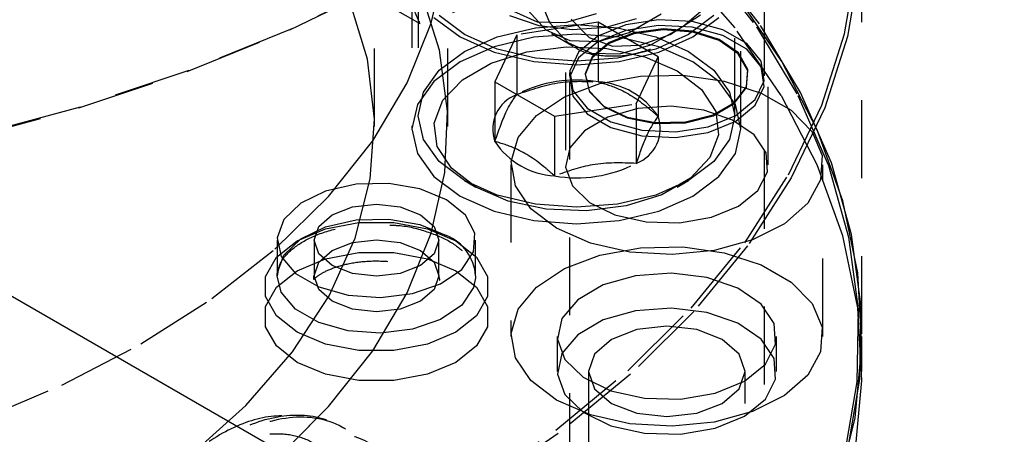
# Model space of a CAD drawing. Header units: inches. Extents: x 1907 to 2452, y -210 to -54.
# Tile 336 of 656: x 1993.283 to 1994.545, y -192.896 to -192.364. Entities that reach past the tile are written whole.
import ezdxf

# ---------------------------------------------------------------- set-up
doc = ezdxf.new("R2010")
doc.units = ezdxf.units.IN
doc.header["$LTSCALE"] = 0.5
doc.header["$MEASUREMENT"] = 0
doc.linetypes.add('HIDDEN', pattern=[0.225, 0.15, -0.075])
doc.layers.add('SID-M-H', color=4, linetype='HIDDEN')
doc.layers.add('SID-M-S', color=105, linetype='Continuous')

msp = doc.modelspace()

# ---------------------------------------------------------------- linework, layer by layer
at = {"layer": 'SID-M-H'}
for p, q in [((1993.73745, -192.5009), (1993.73745, -191.2516)), ((1993.83145, -192.5009), (1993.83145, -191.87508)), ((1993.98245, -192.23144), (1993.98245, -192.54989)), ((1993.98745, -192.23144), (1993.98745, -192.4359)), ((1994.23745, -192.4359), (1994.23745, -192.23144)), ((1994.24245, -192.54989), (1994.24245, -192.23144)), ((1994.36245, -192.76717), (1994.36245, -192.23463)), ((1994.23108, -192.36914), (1994.16535, -192.28408)), ((1993.81037, -192.36832), (1993.82757, -192.29036)), ((1994.1998, -192.3743), (1994.1278, -192.29096)), ((1994.16186, -192.28828), (1994.22744, -192.37316)), ((1994.34027, -192.38203), (1994.35584, -192.28952)), ((1994.35974, -192.29283), (1994.34414, -192.38553)), ((1993.796, -192.36929), (1993.69234, -192.30944)), ((1993.78556, -192.29989), (1993.78556, -192.50402)), ((1993.79337, -192.29989), (1993.79337, -192.48736)), ((1994.19962, -192.48736), (1994.19962, -192.29989)), ((1994.20744, -192.50402), (1994.20744, -192.29989)), ((1993.62916, -192.37682), (1993.75237, -192.31699)), ((1993.75501, -192.31547), (1993.63154, -192.37542)), ((1993.82068, -192.40288), (1993.79666, -192.32552)), ((1993.94746, -192.33174), (1993.96197, -192.36756)), ((1994.25913, -192.416), (1994.1998, -192.32939)), ((1993.72849, -192.41466), (1993.70558, -192.33899)), ((1994.13281, -192.37248), (1994.17256, -192.33822)), ((1993.81382, -192.36077), (1993.84734, -192.38599)), ((1993.85287, -192.3828), (1993.82059, -192.35852)), ((1993.91066, -192.35839), (1993.94822, -192.37131)), ((1993.91563, -192.35286), (1993.94628, -192.36652)), ((1993.93414, -192.35149), (1993.95739, -192.37697)), ((1993.98253, -192.36757), (1994.02227, -192.35593)), ((1994.06403, -192.38004), (1994.10497, -192.35641)), ((1994.11647, -192.38298), (1994.15547, -192.35763)), ((1994.17241, -192.35852), (1994.14013, -192.3828)), ((1994.14565, -192.38599), (1994.17918, -192.36077)), ((1993.77959, -192.44488), (1993.81037, -192.36832)), ((1993.89494, -192.38581), (1993.94393, -192.37409)), ((1994.02452, -192.36711), (1993.91995, -192.38328)), ((1993.94393, -192.37409), (1993.9965, -192.3701)), ((1993.94628, -192.36652), (1993.98253, -192.36757)), ((1993.94822, -192.37131), (1993.99101, -192.37649)), ((1993.96197, -192.36756), (1993.98523, -192.39304)), ((1993.98965, -192.36325), (1994.01262, -192.3865)), ((1993.99101, -192.37649), (1994.03439, -192.37337)), ((1993.9965, -192.3701), (1994.04907, -192.37409)), ((1994.05962, -192.3705), (1994.02406, -192.38488)), ((1994.02452, -192.36711), (1994.02452, -192.44366)), ((1994.10106, -192.4113), (1994.02452, -192.36711)), ((1994.03439, -192.37337), (1994.07367, -192.36229)), ((1994.04907, -192.37409), (1994.09806, -192.38581)), ((1994.10155, -192.36401), (1994.05962, -192.3705)), ((1994.10155, -192.3713), (1994.05962, -192.37778)), ((1994.09187, -192.39611), (1994.13281, -192.37248)), ((1994.1448, -192.3662), (1994.10155, -192.36401)), ((1994.1448, -192.37348), (1994.10155, -192.3713)), ((1994.18415, -192.37679), (1994.1448, -192.3662)), ((1994.18415, -192.38407), (1994.1448, -192.37348)), ((1994.25913, -192.46091), (1994.1998, -192.3743)), ((1994.22744, -192.37316), (1994.28015, -192.46098)), ((1994.28389, -192.45714), (1994.23108, -192.36914)), ((1993.4975, -192.43031), (1993.62916, -192.37682)), ((1993.63154, -192.37542), (1993.49961, -192.42902)), ((1993.84734, -192.38599), (1993.89103, -192.40534)), ((1993.89494, -192.40144), (1993.85287, -192.3828)), ((1993.85287, -192.40444), (1993.89494, -192.38581)), ((1993.9419, -192.3864), (1993.89103, -192.39856)), ((1993.91995, -192.38328), (1993.89193, -192.44365)), ((1993.91995, -192.38328), (1993.91995, -192.45983)), ((1993.9965, -192.38225), (1993.9419, -192.3864)), ((1993.95739, -192.37697), (1993.98803, -192.39063)), ((1993.96443, -192.38154), (1993.99227, -192.39761)), ((1994.05109, -192.3864), (1993.9965, -192.38225)), ((1994.02406, -192.38488), (1993.99916, -192.4054)), ((1994.01262, -192.3865), (1994.04273, -192.39788)), ((1994.05962, -192.37778), (1994.02406, -192.39216)), ((1994.02428, -192.39167), (1994.06403, -192.38004)), ((1994.07005, -192.38047), (1994.03823, -192.39305)), ((1994.07016, -192.38186), (1994.03842, -192.39441)), ((1994.10197, -192.39856), (1994.05109, -192.3864)), ((1994.1076, -192.37537), (1994.07005, -192.38047)), ((1994.10761, -192.37677), (1994.07016, -192.38186)), ((1994.07808, -192.39668), (1994.11647, -192.38298)), ((1994.14013, -192.3828), (1994.09806, -192.40144)), ((1994.09806, -192.38581), (1994.14013, -192.40444)), ((1994.10197, -192.40534), (1994.14565, -192.38599)), ((1994.14581, -192.37845), (1994.1076, -192.37537)), ((1994.14572, -192.37984), (1994.10761, -192.37677)), ((1994.17933, -192.39065), (1994.14572, -192.37984)), ((1994.17951, -192.38928), (1994.14581, -192.37845)), ((1994.21484, -192.39451), (1994.18415, -192.37679)), ((1994.21484, -192.40179), (1994.18415, -192.38407)), ((1994.31099, -192.47342), (1994.34027, -192.38203)), ((1994.34414, -192.38553), (1994.3148, -192.47712)), ((1993.89103, -192.39856), (1993.84734, -192.41792)), ((1993.93265, -192.40519), (1993.98346, -192.39881)), ((1993.98346, -192.39881), (1994.03534, -192.40095)), ((1993.98523, -192.39304), (1994.01587, -192.4067)), ((1993.98803, -192.39063), (1994.02428, -192.39167)), ((1994.02406, -192.39216), (1993.99916, -192.41269)), ((1994.03823, -192.39305), (1994.01643, -192.41142)), ((1994.03842, -192.39441), (1994.01667, -192.41273)), ((1994.04273, -192.39788), (1994.07808, -192.39668)), ((1994.05212, -192.40774), (1994.09187, -192.39611)), ((1994.14565, -192.41792), (1994.10197, -192.39856)), ((1994.20391, -192.40774), (1994.17933, -192.39065)), ((1994.20415, -192.40641), (1994.17951, -192.38928)), ((1994.23319, -192.41722), (1994.21484, -192.39451)), ((1993.82059, -192.42873), (1993.85287, -192.40444)), ((1993.83102, -192.48125), (1993.82068, -192.40288)), ((1993.887, -192.41958), (1993.93265, -192.40519)), ((1993.89103, -192.40534), (1993.9419, -192.41751)), ((1993.94393, -192.41315), (1993.89494, -192.40144)), ((1993.99916, -192.4054), (1993.98792, -192.42961)), ((1994.01643, -192.41142), (1994.0076, -192.4331)), ((1994.01587, -192.4067), (1994.05212, -192.40774)), ((1994.03534, -192.40095), (1994.08406, -192.41144)), ((1994.09806, -192.40144), (1994.04907, -192.41315)), ((1994.05109, -192.41751), (1994.10197, -192.40534)), ((1994.07304, -192.47166), (1994.10106, -192.4113)), ((1994.08406, -192.41144), (1994.1257, -192.42944)), ((1994.10106, -192.4113), (1994.10106, -192.48785)), ((1994.14013, -192.40444), (1994.17241, -192.42873)), ((1994.21614, -192.4288), (1994.20391, -192.40774)), ((1994.21641, -192.42753), (1994.20415, -192.40641)), ((1994.23319, -192.42451), (1994.21484, -192.40179)), ((1993.73734, -192.4913), (1993.72849, -192.41466)), ((1993.84734, -192.41792), (1993.81382, -192.44314)), ((1993.85023, -192.44081), (1993.887, -192.41958)), ((1993.9419, -192.41751), (1993.9965, -192.42166)), ((1993.9965, -192.41715), (1993.94393, -192.41315)), ((1993.99916, -192.41269), (1993.98792, -192.43689)), ((1994.04907, -192.41315), (1993.9965, -192.41715)), ((1993.9965, -192.42166), (1994.05109, -192.41751)), ((1994.01667, -192.41273), (1994.00786, -192.43436)), ((1994.17918, -192.44314), (1994.14565, -192.41792)), ((1994.23697, -192.44219), (1994.23319, -192.41722)), ((1994.23697, -192.44947), (1994.23319, -192.42451)), ((1994.30533, -192.50524), (1994.25913, -192.416)), ((1993.35836, -192.47707), (1993.4975, -192.43031)), ((1993.49961, -192.42902), (1993.36018, -192.47588)), ((1993.80029, -192.45701), (1993.82059, -192.42873)), ((1993.98792, -192.42961), (1993.99171, -192.45458)), ((1993.98792, -192.43689), (1993.99171, -192.46186)), ((1994.0076, -192.4331), (1994.01292, -192.45516)), ((1994.00786, -192.43436), (1994.01318, -192.45636)), ((1994.02655, -192.44563), (1994.07847, -192.43612)), ((1994.07847, -192.43612), (1994.1329, -192.43504)), ((1994.1257, -192.42944), (1994.15686, -192.45347)), ((1994.1329, -192.43504), (1994.18582, -192.44249)), ((1994.17241, -192.42873), (1994.1927, -192.45701)), ((1994.21436, -192.45099), (1994.21614, -192.4288)), ((1994.21463, -192.44977), (1994.21641, -192.42753)), ((1993.73556, -192.51925), (1993.77959, -192.44488)), ((1993.81382, -192.44314), (1993.79275, -192.47251)), ((1993.8253, -192.46716), (1993.85023, -192.44081)), ((1993.89193, -192.44365), (1993.96848, -192.48784)), ((1993.89193, -192.44365), (1993.89193, -192.5202)), ((1993.98101, -192.46287), (1994.02655, -192.44563)), ((1993.98745, -192.44318), (1993.98745, -193.07421)), ((1994.20025, -192.47251), (1994.17918, -192.44314)), ((1994.18582, -192.44249), (1994.2333, -192.4579)), ((1994.19905, -192.47015), (1994.21463, -192.44977)), ((1994.22574, -192.4664), (1994.23697, -192.44219)), ((1994.22574, -192.47368), (1994.23697, -192.44947)), ((1994.23745, -193.23211), (1994.23745, -192.44318)), ((1993.79337, -192.48736), (1993.80029, -192.45701)), ((1993.94521, -192.48657), (1993.98101, -192.46287)), ((1993.99171, -192.45458), (1994.01006, -192.47729)), ((1993.99171, -192.46186), (1994.01006, -192.48457)), ((1994.01292, -192.45516), (1994.0317, -192.47461)), ((1994.01318, -192.45636), (1994.0319, -192.47576)), ((1994.15686, -192.45347), (1994.17504, -192.4816)), ((1994.1927, -192.45701), (1994.19962, -192.48736)), ((1994.19882, -192.4713), (1994.21436, -192.45099)), ((1994.2333, -192.4579), (1994.27181, -192.48013)), ((1994.30533, -192.55015), (1994.25913, -192.46091)), ((1994.28015, -192.46098), (1994.31959, -192.55109)), ((1994.32341, -192.54744), (1994.28389, -192.45714)), ((1993.79275, -192.47251), (1993.78556, -192.50402)), ((1993.81425, -192.4965), (1993.8253, -192.46716)), ((1993.96848, -192.48784), (1994.07304, -192.47166)), ((1994.0317, -192.47461), (1994.06137, -192.48884)), ((1994.0319, -192.47576), (1994.0615, -192.48995)), ((1994.07304, -192.47166), (1994.07304, -192.54821)), ((1994.11782, -192.47491), (1994.07536, -192.47797)), ((1994.15971, -192.47998), (1994.11782, -192.47491)), ((1994.17162, -192.48701), (1994.19882, -192.4713)), ((1994.17177, -192.48589), (1994.19905, -192.47015)), ((1994.20744, -192.50402), (1994.20025, -192.47251)), ((1994.20084, -192.48693), (1994.22574, -192.4664)), ((1994.20084, -192.49421), (1994.22574, -192.47368)), ((1994.26821, -192.56302), (1994.31099, -192.47342)), ((1993.21277, -192.51675), (1993.35836, -192.47707)), ((1993.36018, -192.47588), (1993.21429, -192.51564)), ((1993.80029, -192.51771), (1993.79337, -192.48736)), ((1993.82757, -192.55982), (1993.83102, -192.48125)), ((1993.92182, -192.51497), (1993.94521, -192.48657)), ((1993.96848, -192.48784), (1993.96848, -192.56439)), ((1994.01006, -192.47729), (1994.04075, -192.49501)), ((1994.01006, -192.48457), (1994.04075, -192.50229)), ((1994.07536, -192.47797), (1994.03691, -192.48882)), ((1994.13642, -192.49598), (1994.17162, -192.48701)), ((1994.13648, -192.49489), (1994.17177, -192.48589)), ((1994.19647, -192.49263), (1994.15971, -192.47998)), ((1994.16528, -192.5013), (1994.20084, -192.48693)), ((1994.17504, -192.4816), (1994.17875, -192.51155)), ((1994.19962, -192.48736), (1994.1927, -192.51771)), ((1994.27181, -192.48013), (1994.2985, -192.50754)), ((1994.3148, -192.47712), (1994.27192, -192.5669)), ((1993.73203, -192.56805), (1993.73734, -192.4913)), ((1993.81796, -192.52644), (1993.81425, -192.4965)), ((1994.03691, -192.48882), (1994.00665, -192.50629)), ((1994.04075, -192.49501), (1994.0801, -192.5056)), ((1994.06137, -192.48884), (1994.09795, -192.49591)), ((1994.0615, -192.48995), (1994.09798, -192.49701)), ((1994.09795, -192.49591), (1994.13648, -192.49489)), ((1994.09798, -192.49701), (1994.13642, -192.49598)), ((1994.16528, -192.50858), (1994.20084, -192.49421)), ((1994.22413, -192.51148), (1994.19647, -192.49263)), ((1993.78556, -192.50402), (1993.79275, -192.53554)), ((1994.00665, -192.50629), (1993.98785, -192.52848)), ((1994.04075, -192.50229), (1994.0801, -192.51288)), ((1994.0801, -192.5056), (1994.12334, -192.50779)), ((1994.0801, -192.51288), (1994.12334, -192.51507)), ((1994.12334, -192.50779), (1994.16528, -192.5013)), ((1994.12334, -192.51507), (1994.16528, -192.50858)), ((1994.17875, -192.51155), (1994.16769, -192.54088)), ((1994.20025, -192.53554), (1994.20744, -192.50402)), ((1994.23968, -192.53449), (1994.22413, -192.51148)), ((1994.2985, -192.50754), (1994.3114, -192.53809)), ((1994.33809, -192.59643), (1994.30533, -192.50524)), ((1993.67872, -192.59067), (1993.73556, -192.51925)), ((1993.82059, -192.54599), (1993.80029, -192.51771)), ((1993.91257, -192.54595), (1993.92182, -192.51497)), ((1994.1927, -192.51771), (1994.17241, -192.54599)), ((1993.79275, -192.53554), (1993.81382, -192.56491)), ((1993.83613, -192.55457), (1993.81796, -192.52644)), ((1993.98785, -192.52848), (1993.98256, -192.553)), ((1994.17918, -192.56491), (1994.20025, -192.53554)), ((1994.24145, -192.55918), (1994.23968, -192.53449)), ((1994.3114, -192.53809), (1994.30954, -192.56951)), ((1993.85287, -192.57027), (1993.82059, -192.54599)), ((1993.91245, -192.54989), (1993.91245, -192.77036)), ((1993.91814, -192.57723), (1993.91257, -192.54595)), ((1994.17241, -192.54599), (1994.14013, -192.57027)), ((1994.16769, -192.54088), (1994.14277, -192.56723)), ((1994.33809, -192.64134), (1994.30533, -192.55015)), ((1994.31245, -192.77036), (1994.31245, -192.54989)), ((1994.31959, -192.55109), (1994.34545, -192.64282)), ((1994.34933, -192.63937), (1994.32341, -192.54744)), ((1993.81037, -192.63778), (1993.82757, -192.55982)), ((1993.8673, -192.57861), (1993.83613, -192.55457)), ((1993.98256, -192.553), (1993.99134, -192.57718)), ((1994.21224, -192.65017), (1994.26821, -192.56302)), ((1994.22924, -192.58286), (1994.24145, -192.55918)), ((1993.71388, -192.57498), (1993.67485, -192.58377)), ((1993.71261, -192.64404), (1993.73203, -192.56805)), ((1993.75573, -192.57398), (1993.71388, -192.57498)), ((1993.79587, -192.58088), (1993.75573, -192.57398)), ((1993.81382, -192.56491), (1993.84734, -192.59013)), ((1993.85284, -192.57026), (1993.86728, -192.5786)), ((1993.89494, -192.58891), (1993.85287, -192.57027)), ((1994.14013, -192.57027), (1994.09806, -192.58891)), ((1994.14277, -192.56723), (1994.106, -192.58846)), ((1994.12572, -192.5786), (1994.14015, -192.57026)), ((1994.14565, -192.59013), (1994.17918, -192.56491)), ((1994.27192, -192.5669), (1994.21584, -192.65423)), ((1994.30954, -192.56951), (1994.29306, -192.59948)), ((1993.67485, -192.58377), (1993.64289, -192.5994)), ((1993.82996, -192.59493), (1993.79587, -192.58088)), ((1993.90893, -192.5966), (1993.8673, -192.57861)), ((1993.94393, -192.60062), (1993.89494, -192.58891)), ((1993.93812, -192.60648), (1993.91814, -192.57723)), ((1993.99134, -192.57718), (1994.01325, -192.5984)), ((1994.09806, -192.58891), (1994.04907, -192.60062)), ((1994.106, -192.58846), (1994.06035, -192.60285)), ((1994.20437, -192.60296), (1994.22924, -192.58286)), ((1993.60965, -192.6584), (1993.67872, -192.59067)), ((1993.64289, -192.5994), (1993.62145, -192.62017)), ((1993.70937, -192.60421), (1993.73999, -192.60069)), ((1993.73999, -192.60069), (1993.7706, -192.60421)), ((1993.8543, -192.61461), (1993.82996, -192.59493)), ((1993.84734, -192.59013), (1993.89103, -192.60948)), ((1993.95766, -192.60709), (1993.90893, -192.5966)), ((1993.9965, -192.60462), (1993.94393, -192.60062)), ((1994.04907, -192.60062), (1993.9965, -192.60462)), ((1994.01325, -192.5984), (1994.0459, -192.61436)), ((1994.10197, -192.60948), (1994.14565, -192.59013)), ((1994.29306, -192.59948), (1994.26319, -192.62577)), ((1994.35713, -192.68892), (1994.33809, -192.59643)), ((1993.66608, -192.6292), (1993.68342, -192.61422)), ((1993.68342, -192.61422), (1993.70937, -192.60421)), ((1993.7706, -192.60421), (1993.79656, -192.61422)), ((1993.79656, -192.61422), (1993.8139, -192.6292)), ((1993.86626, -192.63779), (1993.8543, -192.61461)), ((1993.89103, -192.60948), (1993.9419, -192.62164)), ((1993.97103, -192.63154), (1993.93812, -192.60648)), ((1994.00953, -192.60923), (1993.95766, -192.60709)), ((1994.06035, -192.60285), (1994.00953, -192.60923)), ((1994.0459, -192.61436), (1994.08577, -192.62335)), ((1994.05109, -192.62164), (1994.10197, -192.60948)), ((1994.16954, -192.61732), (1994.20437, -192.60296)), ((1993.62145, -192.62017), (1993.61285, -192.64384)), ((1993.67461, -192.63221), (1993.71746, -192.62418)), ((1993.67485, -192.6295), (1993.71388, -192.62071)), ((1993.71388, -192.62071), (1993.75573, -192.61971)), ((1993.71746, -192.62418), (1993.76252, -192.62418)), ((1993.75573, -192.61971), (1993.79587, -192.62661)), ((1993.76252, -192.62418), (1993.80536, -192.63221)), ((1993.79587, -192.62661), (1993.82996, -192.64066)), ((1993.9419, -192.62164), (1993.9965, -192.62579)), ((1993.9965, -192.62579), (1994.05109, -192.62164)), ((1994.08577, -192.62335), (1994.12853, -192.62437)), ((1994.12853, -192.62437), (1994.16954, -192.61732)), ((1994.26319, -192.62577), (1994.22214, -192.64644)), ((1993.63817, -192.6475), (1993.67461, -192.63221)), ((1993.64289, -192.64513), (1993.67485, -192.6295)), ((1993.65999, -192.64687), (1993.66608, -192.6292)), ((1993.77959, -192.71434), (1993.81037, -192.63778)), ((1993.80536, -192.63221), (1993.84181, -192.6475)), ((1993.8139, -192.6292), (1993.81999, -192.64687)), ((1993.86452, -192.66195), (1993.86626, -192.63779)), ((1994.01443, -192.65053), (1993.97103, -192.63154)), ((1994.36147, -192.73224), (1994.34933, -192.63937)), ((1993.61168, -192.66854), (1993.63817, -192.6475)), ((1993.61274, -192.64687), (1993.61274, -192.6926)), ((1993.61285, -192.64384), (1993.61803, -192.66783)), ((1993.62145, -192.6659), (1993.64289, -192.64513)), ((1993.65999, -192.64687), (1993.65999, -192.6926)), ((1993.66608, -192.66455), (1993.65999, -192.64687)), ((1993.67932, -192.7184), (1993.71261, -192.64404)), ((1993.68342, -192.65994), (1993.70937, -192.64993)), ((1993.70937, -192.64993), (1993.73999, -192.64642)), ((1993.73999, -192.64642), (1993.7706, -192.64993)), ((1993.7706, -192.64993), (1993.79656, -192.65994)), ((1993.81999, -192.64687), (1993.8139, -192.66455)), ((1993.81999, -192.6926), (1993.81999, -192.64687)), ((1993.84181, -192.6475), (1993.86829, -192.66854)), ((1993.86723, -192.6926), (1993.86723, -192.64687)), ((1994.0651, -192.66207), (1994.01443, -192.65053)), ((1994.1435, -192.73421), (1994.21224, -192.65017)), ((1994.22214, -192.64644), (1994.17295, -192.65994)), ((1994.35713, -192.73383), (1994.33809, -192.64134)), ((1994.34545, -192.64282), (1994.35757, -192.7355)), ((1993.52907, -192.72175), (1993.60965, -192.6584)), ((1993.66608, -192.67493), (1993.68342, -192.65994)), ((1993.68342, -192.67953), (1993.66608, -192.66455)), ((1993.67461, -192.67079), (1993.71746, -192.66275)), ((1993.71746, -192.66275), (1993.76252, -192.66275)), ((1993.76252, -192.66275), (1993.80536, -192.67079)), ((1993.79656, -192.65994), (1993.8139, -192.67493)), ((1993.8139, -192.66455), (1993.79656, -192.67953)), ((1993.8493, -192.68448), (1993.86452, -192.66195)), ((1994.02655, -192.66609), (1994.07847, -192.65658)), ((1994.11928, -192.66529), (1994.0651, -192.66207)), ((1994.07847, -192.65658), (1994.1329, -192.65551)), ((1994.17295, -192.65994), (1994.11928, -192.66529)), ((1994.1329, -192.65551), (1994.18582, -192.66295)), ((1994.21584, -192.65423), (1994.14696, -192.73845)), ((1994.18582, -192.66295), (1994.2333, -192.67836)), ((1993.59776, -192.69328), (1993.61168, -192.66854)), ((1993.61285, -192.68957), (1993.62145, -192.6659)), ((1993.61803, -192.66783), (1993.63643, -192.68956)), ((1993.63817, -192.68608), (1993.67461, -192.67079)), ((1993.65999, -192.6926), (1993.66608, -192.67493)), ((1993.80536, -192.67079), (1993.84181, -192.68608)), ((1993.8139, -192.67493), (1993.81999, -192.6926)), ((1993.86829, -192.66854), (1993.88222, -192.69328)), ((1993.98101, -192.68334), (1994.02655, -192.66609)), ((1993.61168, -192.70712), (1993.63817, -192.68608)), ((1993.61279, -192.69071), (1993.61285, -192.68957)), ((1993.63643, -192.68956), (1993.66605, -192.70666)), ((1993.70937, -192.68954), (1993.68342, -192.67953)), ((1993.73999, -192.69306), (1993.70937, -192.68954)), ((1993.7706, -192.68954), (1993.73999, -192.69306)), ((1993.79656, -192.67953), (1993.7706, -192.68954)), ((1993.82223, -192.70293), (1993.8493, -192.68448)), ((1993.84181, -192.68608), (1993.86829, -192.70712)), ((1993.94521, -192.70704), (1993.98101, -192.68334)), ((1994.11826, -192.68932), (1994.07236, -192.69262)), ((1994.16352, -192.6948), (1994.11826, -192.68932)), ((1994.2333, -192.67836), (1994.27181, -192.7006)), ((1994.36234, -192.78201), (1994.35713, -192.68892)), ((1993.59776, -192.71929), (1993.59776, -192.69328)), ((1993.61274, -192.6926), (1993.61279, -192.69071)), ((1993.61803, -192.71356), (1993.61274, -192.6926)), ((1993.66608, -192.71027), (1993.65999, -192.6926)), ((1993.78624, -192.71531), (1993.82223, -192.70293)), ((1993.81999, -192.6926), (1993.8139, -192.71027)), ((1993.86716, -192.69511), (1993.86452, -192.70768)), ((1993.86723, -192.6926), (1993.86716, -192.69511)), ((1993.88222, -192.69328), (1993.88222, -192.71929)), ((1994.07236, -192.69262), (1994.03081, -192.70435)), ((1994.20325, -192.70847), (1994.16352, -192.6948)), ((1994.27181, -192.7006), (1994.2985, -192.728)), ((1993.59776, -192.73186), (1993.61168, -192.70712)), ((1993.63643, -192.73528), (1993.61803, -192.71356)), ((1993.66605, -192.70666), (1993.70368, -192.71728)), ((1993.68342, -192.72526), (1993.66608, -192.71027)), ((1993.73556, -192.78871), (1993.77959, -192.71434)), ((1993.74525, -192.72027), (1993.78624, -192.71531)), ((1993.8139, -192.71027), (1993.79656, -192.72526)), ((1993.86452, -192.70768), (1993.8493, -192.7302)), ((1993.86829, -192.70712), (1993.88222, -192.73186)), ((1993.92182, -192.73543), (1993.94521, -192.70704)), ((1994.03081, -192.70435), (1993.9981, -192.72323)), ((1994.23315, -192.72884), (1994.20325, -192.70847)), ((1993.4378, -192.78007), (1993.52907, -192.72175)), ((1993.61168, -192.74402), (1993.59776, -192.71929)), ((1993.63252, -192.79031), (1993.67932, -192.7184)), ((1993.70937, -192.73527), (1993.68342, -192.72526)), ((1993.70368, -192.71728), (1993.74525, -192.72027)), ((1993.79656, -192.72526), (1993.7706, -192.73527)), ((1993.88222, -192.71929), (1993.86829, -192.74402)), ((1993.9981, -192.72323), (1993.97779, -192.74722)), ((1994.2985, -192.728), (1994.3114, -192.75855)), ((1993.59776, -192.75786), (1993.59776, -192.73186)), ((1993.66605, -192.75238), (1993.63643, -192.73528)), ((1993.73999, -192.73878), (1993.70937, -192.73527)), ((1993.7706, -192.73527), (1993.73999, -192.73878)), ((1993.8493, -192.7302), (1993.82223, -192.74865)), ((1993.88222, -192.73186), (1993.88222, -192.75786)), ((1993.91257, -192.76642), (1993.92182, -192.73543)), ((1994.07236, -192.73753), (1994.03081, -192.74926)), ((1994.0625, -192.81453), (1994.1435, -192.73421)), ((1994.14696, -192.73845), (1994.06579, -192.81894)), ((1994.11826, -192.73423), (1994.07236, -192.73753)), ((1994.16352, -192.73971), (1994.11826, -192.73423)), ((1994.20325, -192.75338), (1994.16352, -192.73971)), ((1994.24996, -192.75372), (1994.23315, -192.72884)), ((1994.35757, -192.7355), (1994.35584, -192.82844)), ((1994.36234, -192.82692), (1994.35713, -192.73383)), ((1994.35974, -192.82537), (1994.36147, -192.73224)), ((1993.63817, -192.76506), (1993.61168, -192.74402)), ((1993.70368, -192.763), (1993.66605, -192.75238)), ((1993.82223, -192.74865), (1993.78624, -192.76103)), ((1993.86829, -192.74402), (1993.84181, -192.76506)), ((1993.97779, -192.74722), (1993.97207, -192.77371)), ((1994.03081, -192.74926), (1993.9981, -192.76814)), ((1994.23315, -192.77375), (1994.20325, -192.75338)), ((1993.61168, -192.7826), (1993.59776, -192.75786)), ((1993.67461, -192.78035), (1993.63817, -192.76506)), ((1993.74525, -192.76599), (1993.70368, -192.763)), ((1993.78624, -192.76103), (1993.74525, -192.76599)), ((1993.84181, -192.76506), (1993.80536, -192.78035)), ((1993.88222, -192.75786), (1993.86829, -192.7826)), ((1994.07399, -192.76167), (1994.04138, -192.77425)), ((1994.11245, -192.75725), (1994.07399, -192.76167)), ((1994.15091, -192.76167), (1994.11245, -192.75725)), ((1994.18351, -192.77425), (1994.15091, -192.76167)), ((1994.25187, -192.78039), (1994.24996, -192.75372)), ((1994.3114, -192.75855), (1994.30954, -192.78998)), ((1993.91814, -192.7977), (1993.91257, -192.76642)), ((1993.97195, -192.77036), (1993.97195, -192.81527)), ((1993.97207, -192.77371), (1993.98156, -192.79984)), ((1993.9981, -192.76814), (1993.97779, -192.79213)), ((1994.04138, -192.77425), (1994.0196, -192.79307)), ((1994.2053, -192.79307), (1994.18351, -192.77425)), ((1994.24996, -192.79863), (1994.23315, -192.77375)), ((1994.25295, -192.81527), (1994.25295, -192.77036)), ((1994.36245, -192.81527), (1994.36245, -192.77036)), ((1993.33678, -192.83276), (1993.4378, -192.78007)), ((1993.57274, -192.85893), (1993.63252, -192.79031)), ((1993.63817, -192.80364), (1993.61168, -192.7826)), ((1993.71746, -192.78839), (1993.67461, -192.78035)), ((1993.67872, -192.86013), (1993.73556, -192.78871)), ((1993.76252, -192.78839), (1993.71746, -192.78839)), ((1993.80536, -192.78035), (1993.76252, -192.78839)), ((1993.86829, -192.7826), (1993.84181, -192.80364)), ((1994.23867, -192.80598), (1994.25187, -192.78039)), ((1994.30954, -192.78998), (1994.29306, -192.81995)), ((1994.35367, -192.87501), (1994.36234, -192.78201)), ((1993.67461, -192.81893), (1993.63817, -192.80364)), ((1993.84181, -192.80364), (1993.80536, -192.81893)), ((1993.93812, -192.82695), (1993.91814, -192.7977)), ((1993.97779, -192.79213), (1993.97207, -192.81862)), ((1993.98156, -192.79984), (1994.00524, -192.82278)), ((1994.0196, -192.79307), (1994.01195, -192.81527)), ((1994.21295, -192.81527), (1994.2053, -192.79307)), ((1994.25187, -192.8253), (1994.24996, -192.79863)), ((1993.96984, -192.89054), (1994.0625, -192.81453)), ((1994.01195, -192.81527), (1994.01195, -194.85662)), ((1994.01195, -192.81527), (1994.0196, -192.83747)), ((1994.2053, -192.83747), (1994.21295, -192.81527)), ((1994.2118, -192.82771), (1994.23867, -192.80598)), ((1994.21295, -194.85662), (1994.21295, -192.81527)), ((1993.71746, -192.82697), (1993.67461, -192.81893)), ((1993.76252, -192.82697), (1993.71746, -192.82697)), ((1993.80536, -192.81893), (1993.76252, -192.82697)), ((1993.97103, -192.852), (1993.93812, -192.82695)), ((1993.97207, -192.81862), (1993.98156, -192.84475)), ((1994.06579, -192.81894), (1993.97294, -192.8951)), ((1994.00524, -192.82278), (1994.04053, -192.84004)), ((1994.17416, -192.84323), (1994.2118, -192.82771)), ((1994.23867, -192.85089), (1994.25187, -192.8253)), ((1994.29306, -192.81995), (1994.26319, -192.84624)), ((1994.35584, -192.82844), (1994.34027, -192.92095)), ((1994.34414, -192.91807), (1994.35974, -192.82537)), ((1994.35367, -192.91992), (1994.36234, -192.82692)), ((1993.22704, -192.87928), (1993.33678, -192.83276)), ((1994.0196, -192.83747), (1994.04138, -192.8563)), ((1994.04053, -192.84004), (1994.08362, -192.84974)), ((1994.18351, -192.8563), (1994.2053, -192.83747)), ((1994.01443, -192.871), (1993.97103, -192.852)), ((1993.98156, -192.84475), (1994.00524, -192.86769)), ((1994.08362, -192.84974), (1994.12983, -192.85085)), ((1994.12983, -192.85085), (1994.17416, -192.84323)), ((1994.2118, -192.87262), (1994.23867, -192.85089)), ((1994.26319, -192.84624), (1994.22214, -192.8669)), ((1993.50067, -192.9235), (1993.57274, -192.85893)), ((1993.62759, -192.91172), (1993.67872, -192.86013)), ((1993.6311, -192.90845), (1993.67872, -192.86013)), ((1994.04138, -192.8563), (1994.07399, -192.86887)), ((1994.15091, -192.86887), (1994.18351, -192.8563)), ((1994.22214, -192.8669), (1994.17295, -192.88041)), ((1994.00524, -192.86769), (1994.04053, -192.88495)), ((1994.0651, -192.88254), (1994.01443, -192.871)), ((1994.07399, -192.86887), (1994.11245, -192.87329)), ((1994.11245, -192.87329), (1994.15091, -192.86887)), ((1994.17416, -192.88814), (1994.2118, -192.87262)), ((1994.33117, -192.96723), (1994.35367, -192.87501)), ((1993.69784, -192.88788), (1993.69291, -192.88504)), ((1993.86621, -192.96167), (1993.96984, -192.89054)), ((1994.04053, -192.88495), (1994.08362, -192.89465)), ((1994.11928, -192.88575), (1994.0651, -192.88254)), ((1994.17295, -192.88041), (1994.11928, -192.88575)), ((1994.12983, -192.89576), (1994.17416, -192.88814)), ((1993.97294, -192.8951), (1993.86909, -192.96638)), ((1994.08362, -192.89465), (1994.12983, -192.89576))]:
    msp.add_line(p, q, dxfattribs=at)
for centre, radius, start, end in [((1993.99631, -192.60742), 0.16617, 80.2289, 117.35717), ((1994.0186, -192.5423), 0.09882, 33.43888, 86.5665), ((1993.93681, -192.50434), 0.04759, 110.74208, 199.461), ((1994.05619, -192.5037), 0.04759, 290.74208, 19.461), ((1993.9744, -192.46574), 0.09882, 213.43888, 266.5665), ((1993.99668, -192.40062), 0.16617, 260.2289, 297.35717), ((1993.8062, -192.69705), 0.06119, 4.16873, 67.15141)]:
    msp.add_arc(centre, radius, start, end, dxfattribs=at)
for points, knots in [([(1993.99478, -192.39875), (1993.9951, -192.39901), (1994.00432, -192.40641), (1994.02853, -192.41081), (1994.06451, -192.41056), (1994.10328, -192.3981), (1994.1426, -192.37524), (1994.18104, -192.34255), (1994.21522, -192.30166), (1994.23694, -192.27086), (1994.24468, -192.25395), (1994.2449, -192.25347)], [0, 0, 0, 0, 0.0049314, 0.1407678, 0.2760434, 0.4155753, 0.5595765, 0.7051934, 0.8505848, 0.995707, 1, 1, 1, 1]), ([(1993.796, -192.36929), (1993.79164, -192.35889), (1993.78284, -192.33789), (1993.76523, -192.31128), (1993.75634, -192.29785)], [0, 0, 0, 0, 0.495458, 1, 1, 1, 1]), ([(1993.9286, -192.31325), (1993.89555, -192.32973), (1993.85382, -192.35053), (1993.80595, -192.36606), (1993.796, -192.36929)], [0, 0, 0, 0, 0.7921603, 1, 1, 1, 1]), ([(1993.91995, -192.45983), (1993.93863, -192.45337), (1993.97357, -192.44129), (1994.00834, -192.44291), (1994.02452, -192.44366)], [0, 0, 0, 0, 0.5346828, 1, 1, 1, 1]), ([(1994.02452, -192.44366), (1994.03326, -192.44621), (1994.05459, -192.45243), (1994.08101, -192.47002), (1994.09727, -192.48448), (1994.10106, -192.48785)], [0, 0, 0, 0, 0.3476243, 0.8477692, 1, 1, 1, 1]), ([(1993.89193, -192.5202), (1993.89694, -192.50584), (1993.9063, -192.479), (1993.91562, -192.46592), (1993.91995, -192.45983)], [0, 0, 0, 0, 0.5346828, 1, 1, 1, 1]), ([(1994.10106, -192.48785), (1994.09606, -192.49506), (1994.08669, -192.50856), (1994.07738, -192.53562), (1994.07304, -192.54821)], [0, 0, 0, 0, 0.53468283, 1, 1, 1, 1]), ([(1993.96848, -192.56439), (1993.96469, -192.56101), (1993.94842, -192.54656), (1993.92201, -192.52897), (1993.90068, -192.52275), (1993.89193, -192.5202)], [0, 0, 0, 0, 0.1522308, 0.6523757, 1, 1, 1, 1]), ([(1994.07304, -192.54821), (1994.05436, -192.54753), (1994.01942, -192.54626), (1993.98466, -192.55863), (1993.96848, -192.56439)], [0, 0, 0, 0, 0.5346828, 1, 1, 1, 1]), ([(1993.61358, -192.69111), (1993.61411, -192.6862), (1993.6152, -192.67603), (1993.62967, -192.65871), (1993.65466, -192.6425), (1993.68886, -192.63099), (1993.72455, -192.62539), (1993.74747, -192.6269), (1993.75718, -192.62754)], [0, 0, 0, 0, 0.158269, 0.3277602, 0.5090973, 0.6881811, 0.8678821, 1, 1, 1, 1]), ([(1993.75718, -192.62754), (1993.76075, -192.62761), (1993.77762, -192.62793), (1993.80572, -192.63524), (1993.83669, -192.64856), (1993.85746, -192.66601), (1993.86706, -192.68166), (1993.86639, -192.69071), (1993.86612, -192.69436)], [0, 0, 0, 0, 0.0551614, 0.2605194, 0.4638746, 0.6644297, 0.864425, 1, 1, 1, 1]), ([(1993.65953, -192.69737), (1993.66119, -192.69567), (1993.66457, -192.69221), (1993.68054, -192.68339), (1993.70398, -192.67632), (1993.73363, -192.67267), (1993.7656, -192.67432), (1993.79283, -192.6808), (1993.81191, -192.6898), (1993.81687, -192.69406), (1993.81928, -192.69613)], [0, 0, 0, 0, 0.1129146, 0.2295217, 0.3524863, 0.4868289, 0.6287154, 0.7706926, 0.8886663, 1, 1, 1, 1]), ([(1993.65952, -192.69252), (1993.65942, -192.69447), (1993.65924, -192.69782), (1993.65937, -192.69741), (1993.65943, -192.69724)], [0, 0, 0, 0, 0.57978063, 1, 1, 1, 1]), ([(1993.82071, -192.69773), (1993.82085, -192.6979), (1993.82179, -192.69908), (1993.82082, -192.69557), (1993.81999, -192.69258)], [0, 0, 0, 0, 0.1492687, 1, 1, 1, 1]), ([(1993.35412, -193.19597), (1993.3593, -193.16942), (1993.36968, -193.11632), (1993.41082, -193.03357), (1993.46591, -192.9605), (1993.53103, -192.90468), (1993.59828, -192.87258), (1993.66072, -192.86824), (1993.71164, -192.89176), (1993.74372, -192.94182), (1993.75699, -192.99168), (1993.75259, -193.02481), (1993.75179, -193.03078)], [0, 0, 0, 0, 0.1084604, 0.2169209, 0.3253782, 0.4338349, 0.5422987, 0.6507558, 0.759222, 0.8676792, 0.9761431, 1, 1, 1, 1]), ([(1993.75145, -193.06982), (1993.75486, -193.04948), (1993.76381, -192.99604), (1993.74325, -192.92716), (1993.69574, -192.87814), (1993.62552, -192.86875), (1993.54506, -192.89981), (1993.46657, -192.96595), (1993.40231, -193.05677), (1993.36221, -193.15667), (1993.35248, -193.25024), (1993.37386, -193.32105), (1993.4234, -193.35913), (1993.49076, -193.35426), (1993.54796, -193.32902), (1993.57477, -193.29938), (1993.57888, -193.29483)], [0, 0, 0, 0, 0.0481564, 0.1264887, 0.2044198, 0.2828946, 0.3607003, 0.4392977, 0.5169967, 0.5956969, 0.6733082, 0.7520911, 0.8296336, 0.908479, 0.985972, 1, 1, 1, 1]), ([(1993.71883, -193.01789), (1993.71898, -193.00708), (1993.71946, -192.97097), (1993.7051, -192.92021), (1993.66848, -192.88042), (1993.61745, -192.86771), (1993.55801, -192.88295), (1993.49808, -192.92229), (1993.45365, -192.97012), (1993.43254, -193.00251), (1993.42629, -193.01209)], [0, 0, 0, 0, 0.0665102, 0.2220142, 0.3705121, 0.5191116, 0.6621155, 0.8037921, 0.9419745, 1, 1, 1, 1]), ([(1993.57402, -193.34402), (1993.56594, -193.34982), (1993.53713, -193.37051), (1993.48893, -193.3793), (1993.43822, -193.36773), (1993.40323, -193.32785), (1993.38826, -193.26627), (1993.39496, -193.18939), (1993.42323, -193.10642), (1993.46963, -193.02654), (1993.52963, -192.95918), (1993.59635, -192.91187), (1993.66262, -192.89022), (1993.72144, -192.89671), (1993.76542, -192.93101), (1993.79154, -192.98511), (1993.79146, -193.03238), (1993.79143, -193.05396)], [0, 0, 0, 0, 0.0274144, 0.0976868, 0.1679638, 0.2382364, 0.3085092, 0.3787855, 0.4490579, 0.5193362, 0.5896085, 0.6598856, 0.7301583, 0.8004314, 0.8707075, 0.94098, 1, 1, 1, 1]), ([(1993.69361, -193.12875), (1993.69681, -193.11994), (1993.70538, -193.09638), (1993.7123, -193.0585), (1993.71467, -193.01737), (1993.7101, -192.98008), (1993.69882, -192.94792), (1993.68124, -192.92254), (1993.6583, -192.90497), (1993.63068, -192.89565), (1993.59916, -192.89491), (1993.56537, -192.9033), (1993.5358, -192.91644), (1993.51829, -192.92924), (1993.51201, -192.93383)], [0, 0, 0, 0, 0.05413658, 0.14472748, 0.23358721, 0.32240914, 0.41298789, 0.50347416, 0.59206769, 0.68117534, 0.77183801, 0.86219604, 0.95058947, 1, 1, 1, 1])]:
    msp.add_open_spline(points, degree=3, knots=knots, dxfattribs=at)
at = {"layer": 'SID-M-S'}
msp.add_line((1978.69887, -184.30545), (2002.03339, -197.77618), dxfattribs=at)

doc.saveas('drawing.dxf')
